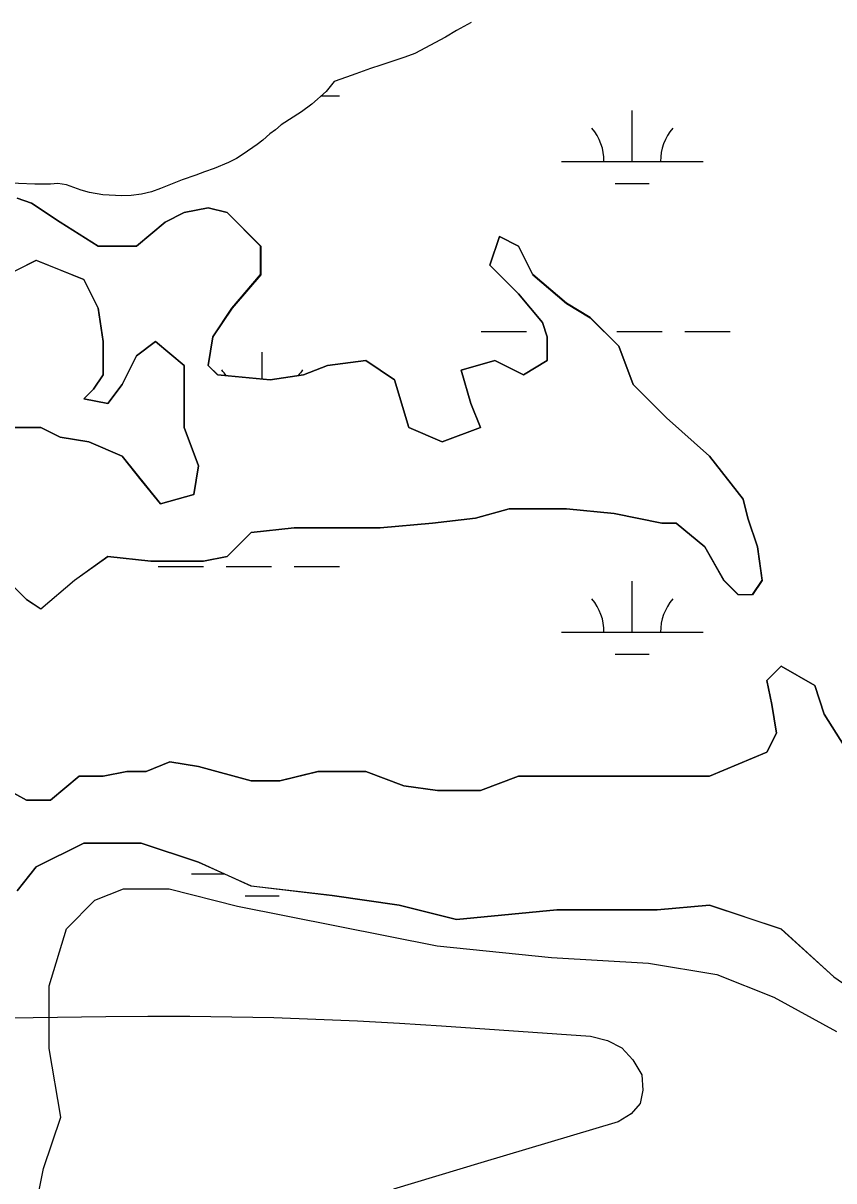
# Model space of a CAD drawing. Extents: x 3177185 to 3215018, y 812988 to 838321.
# Drawn here: x 3204344 to 3204917, y 828596 to 829415 of the extents above; entities that cross this region are included whole.
import ezdxf

# ---------------------------------------------------------------- set-up
doc = ezdxf.new("R2010")
doc.units = 0
for name, color, linetype in [('V-SITE-VEGE', 7, 'Continuous'), ('V-TOPO-MINR', 7, 'Continuous'), ('V-WETL-SWMP', 7, 'Continuous')]:
    doc.layers.add(name, color=color, linetype=linetype)

msp = doc.modelspace()

# ---------------------------------------------------------------- linework, layer by layer
at = {"layer": 'V-SITE-VEGE'}
for points in [[(3204518.94, 829162.61), (3204481.83, 829165.98), (3204475.08, 829172.73), (3204478.46, 829192.99), (3204491.95, 829213.24), (3204512.19, 829236.87), (3204512.19, 829257.12), (3204488.58, 829280.75), (3204475.08, 829284.13), (3204458.21, 829280.75), (3204444.71, 829274), (3204424.47, 829257.12), (3204397.48, 829257.12), (3204370.49, 829274), (3204350.24, 829287.5), (3204340.12, 829290.88)], [(3204330, 829024.21), (3204346.87, 829007.34), (3204356.99, 829000.59), (3204380.61, 829020.84), (3204404.23, 829037.72), (3204434.59, 829034.34), (3204471.71, 829034.34), (3204488.58, 829037.72), (3204505.45, 829054.59), (3204535.81, 829057.97), (3204596.54, 829057.97), (3204633.65, 829061.34), (3204664.02, 829064.72), (3204687.64, 829071.47), (3204728.13, 829071.47), (3204761.87, 829068.09), (3204795.61, 829061.34), (3204805.73, 829061.34), (3204825.97, 829044.47), (3204839.47, 829020.84), (3204849.59, 829010.71), (3204859.71, 829010.71), (3204866.46, 829020.84), (3204863.08, 829044.47), (3204856.33, 829064.72), (3204852.96, 829078.22), (3204829.35, 829108.6), (3204798.98, 829135.6), (3204775.36, 829159.23), (3204765.24, 829186.24), (3204745, 829206.49), (3204728.13, 829216.61), (3204704.51, 829236.87), (3204694.39, 829257.12), (3204680.89, 829263.87), (3204674.14, 829243.62), (3204694.39, 829223.37), (3204711.25, 829203.11), (3204714.63, 829192.99), (3204714.63, 829176.11), (3204697.76, 829165.98), (3204677.52, 829176.11), (3204653.9, 829169.36), (3204660.65, 829145.73), (3204667.4, 829128.85), (3204640.4, 829118.73), (3204616.79, 829128.85), (3204606.66, 829162.61), (3204586.42, 829176.11), (3204559.43, 829172.73), (3204542.56, 829165.98), (3204518.94, 829162.61)], [(3204326.63, 829233.49), (3204353.62, 829247), (3204387.36, 829233.49), (3204397.48, 829213.24), (3204400.85, 829189.61), (3204400.85, 829165.98), (3204394.11, 829155.86), (3204387.36, 829149.11), (3204404.23, 829145.73), (3204414.35, 829159.23), (3204424.47, 829179.48), (3204437.97, 829189.61), (3204458.21, 829172.73), (3204458.21, 829128.85), (3204468.33, 829101.85), (3204464.96, 829081.6), (3204441.34, 829074.85), (3204427.85, 829091.72), (3204414.35, 829108.6), (3204390.73, 829118.73), (3204370.49, 829122.1), (3204356.99, 829128.85), (3204333.37, 829128.85)], [(3204927.19, 828899.32), (3204910.32, 828926.33), (3204903.57, 828946.58), (3204879.96, 828960.08), (3204869.83, 828949.95), (3204873.21, 828933.08), (3204876.58, 828912.82), (3204869.83, 828899.32), (3204829.35, 828882.44), (3204694.39, 828882.44), (3204667.4, 828872.32), (3204637.03, 828872.32), (3204613.41, 828875.69), (3204586.42, 828885.82), (3204552.68, 828885.82), (3204525.69, 828879.07), (3204505.45, 828879.07), (3204468.33, 828889.2), (3204448.09, 828892.57), (3204431.22, 828885.82), (3204417.72, 828885.82), (3204400.85, 828882.44), (3204383.98, 828882.44), (3204363.74, 828865.57), (3204346.87, 828865.57), (3204309.76, 828885.82)], [(3204340.12, 828801.43), (3204353.62, 828818.31), (3204387.36, 828835.19), (3204427.85, 828835.19), (3204468.33, 828821.69), (3204505.45, 828804.81), (3204562.8, 828798.06), (3204610.04, 828791.31), (3204650.53, 828781.18), (3204721.38, 828787.93), (3204792.23, 828787.93), (3204829.35, 828791.31), (3204879.96, 828774.43), (3204917.07, 828740.68), (3204960.93, 828710.3)]]:
    msp.add_lwpolyline(points, dxfattribs=at)
at = {"layer": 'V-TOPO-MINR'}
msp.add_lwpolyline([(3204248.64, 828710.45), (3204402.8, 828712.58), (3204432.46, 828712.81), (3204462.12, 828712.79), (3204491.77, 828712.41), (3204521.43, 828711.78), (3204551.07, 828710.78), (3204580.7, 828709.53), (3204610.31, 828707.91), (3204639.91, 828706.03), (3204745.19, 828698.7), (3204757.1, 828695.62), (3204767.38, 828690.39), (3204775.22, 828681.94), (3204781.44, 828671.33), (3204782.27, 828660.49), (3204780.23, 828651.09), (3204773.9, 828643.86), (3204764.7, 828638.07), (3204667.63, 828609.04), (3204606.15, 828590.53)], dxfattribs=at)
at = {"layer": 'V-WETL-SWMP'}
for p, q in [((3204650.49, 829409.34), (3204642.82, 829404.65)), ((3204660.82, 829415.04), (3204650.49, 829409.34)), ((3204642.82, 829404.65), (3204621.15, 829393.26)), ((3204621.15, 829393.26), (3204614.14, 829390.57)), ((3204597.13, 829384.86), (3204589.79, 829382.51)), ((3204614.14, 829390.57), (3204597.13, 829384.86)), ((3204572.78, 829376.47), (3204564.11, 829373.45)), ((3204579.45, 829378.82), (3204572.78, 829376.47)), ((3204589.79, 829382.51), (3204579.45, 829378.82)), ((3204564.11, 829373.45), (3204558.45, 829366.43)), ((3204558.45, 829366.43), (3204548.46, 829357.39)), ((3204554.94, 829363.26), (3204567.89, 829363.26)), ((3204541.13, 829352.04), (3204526.79, 829342.66)), ((3204548.46, 829357.39), (3204541.13, 829352.04)), ((3204774.74, 829316.83), (3204774.74, 829352.83)), ((3204518.8, 829336.3), (3204513.8, 829331.95)), ((3204522.79, 829339.32), (3204518.8, 829336.3)), ((3204526.79, 829342.66), (3204522.79, 829339.32)), ((3204509.8, 829328.94), (3204499.8, 829321.91)), ((3204513.8, 829331.95), (3204509.8, 829328.94)), ((3204495.13, 829318.9), (3204489.47, 829316.22)), ((3204499.8, 829321.91), (3204495.13, 829318.9)), ((3204479.46, 829311.86), (3204472.46, 829309.5)), ((3204489.47, 829316.22), (3204479.46, 829311.86)), ((3204724.74, 829316.83), (3204824.74, 829316.83)), ((3204456.78, 829303.8), (3204441.44, 829297.76)), ((3204466.45, 829307.16), (3204456.78, 829303.8)), ((3204472.46, 829309.5), (3204466.45, 829307.16)), ((3204352.65, 829300.91), (3204329.62, 829301.86)), ((3204363.66, 829300.93), (3204352.65, 829300.91)), ((3204369, 829301.28), (3204363.66, 829300.93)), ((3204375.01, 829300.29), (3204369, 829301.28)), ((3204385.37, 829296.64), (3204375.01, 829300.29)), ((3204391.38, 829294.98), (3204385.37, 829296.64)), ((3204400.73, 829293.33), (3204391.38, 829294.98)), ((3204435.1, 829295.41), (3204428.1, 829293.72)), ((3204441.44, 829297.76), (3204435.1, 829295.41)), ((3204762.74, 829301.39), (3204786.74, 829301.39)), ((3204340.15, 829290.86), (3204350.27, 829287.48)), ((3204350.27, 829287.48), (3204370.51, 829273.98)), ((3204414.08, 829292.69), (3204400.73, 829293.33)), ((3204420.76, 829292.71), (3204414.08, 829292.69)), ((3204428.1, 829293.72), (3204420.76, 829292.71)), ((3204444.74, 829273.98), (3204458.24, 829280.73)), ((3204458.24, 829280.73), (3204475.11, 829284.11)), ((3204475.11, 829284.11), (3204488.6, 829280.73)), ((3204488.6, 829280.73), (3204512.22, 829257.1)), ((3204370.51, 829273.98), (3204397.5, 829257.1)), ((3204424.5, 829257.1), (3204444.74, 829273.98)), ((3204674.17, 829243.6), (3204680.92, 829263.85)), ((3204680.92, 829263.85), (3204694.41, 829257.1)), ((3204397.5, 829257.1), (3204424.5, 829257.1)), ((3204512.22, 829257.1), (3204512.22, 829236.85)), ((3204694.41, 829257.1), (3204704.53, 829236.85)), ((3204353.64, 829246.98), (3204326.65, 829233.47)), ((3204387.38, 829233.47), (3204353.64, 829246.98)), ((3204512.22, 829236.85), (3204491.98, 829213.22)), ((3204694.41, 829223.35), (3204674.17, 829243.6)), ((3204704.53, 829236.85), (3204728.15, 829216.6)), ((3204397.5, 829213.22), (3204387.38, 829233.47)), ((3204711.28, 829203.09), (3204694.41, 829223.35)), ((3204400.88, 829189.59), (3204397.5, 829213.22)), ((3204491.98, 829213.22), (3204478.48, 829192.97)), ((3204728.15, 829216.6), (3204745.02, 829206.47)), ((3204745.02, 829206.47), (3204765.26, 829186.22)), ((3204667.89, 829196.75), (3204699.89, 829196.75)), ((3204714.66, 829192.97), (3204711.28, 829203.09)), ((3204763.89, 829196.75), (3204795.89, 829196.75)), ((3204811.89, 829196.75), (3204843.89, 829196.75)), ((3204400.88, 829165.96), (3204400.88, 829189.59)), ((3204437.99, 829189.59), (3204424.5, 829179.47)), ((3204458.24, 829172.71), (3204437.99, 829189.59)), ((3204478.48, 829192.97), (3204475.11, 829172.71)), ((3204714.66, 829176.09), (3204714.66, 829192.97)), ((3204513.3, 829163.1), (3204513.3, 829182.01)), ((3204765.26, 829186.22), (3204775.39, 829159.21)), ((3204424.5, 829179.47), (3204414.37, 829159.21)), ((3204458.24, 829128.83), (3204458.24, 829172.71)), ((3204475.11, 829172.71), (3204481.85, 829165.96)), ((3204542.58, 829165.96), (3204559.45, 829172.71)), ((3204559.45, 829172.71), (3204586.45, 829176.09)), ((3204586.45, 829176.09), (3204606.69, 829162.59)), ((3204653.92, 829169.34), (3204677.54, 829176.09)), ((3204677.54, 829176.09), (3204697.79, 829165.96)), ((3204697.79, 829165.96), (3204714.66, 829176.09)), ((3204394.13, 829155.84), (3204400.88, 829165.96)), ((3204481.85, 829165.96), (3204518.97, 829162.59)), ((3204518.97, 829162.59), (3204542.58, 829165.96)), ((3204660.67, 829145.71), (3204653.92, 829169.34)), ((3204387.38, 829149.09), (3204394.13, 829155.84)), ((3204414.37, 829159.21), (3204404.25, 829145.71)), ((3204606.69, 829162.59), (3204616.81, 829128.83)), ((3204775.39, 829159.21), (3204799, 829135.59)), ((3204404.25, 829145.71), (3204387.38, 829149.09)), ((3204667.42, 829128.83), (3204660.67, 829145.71)), ((3204799, 829135.59), (3204829.37, 829108.58)), ((3204333.4, 829128.83), (3204357.02, 829128.83)), ((3204357.02, 829128.83), (3204370.51, 829122.08)), ((3204468.36, 829101.83), (3204458.24, 829128.83)), ((3204616.81, 829128.83), (3204640.43, 829118.71)), ((3204640.43, 829118.71), (3204667.42, 829128.83)), ((3204370.51, 829122.08), (3204390.76, 829118.71)), ((3204390.76, 829118.71), (3204414.37, 829108.58)), ((3204414.37, 829108.58), (3204441.37, 829074.83)), ((3204829.37, 829108.58), (3204852.99, 829078.2)), ((3204464.98, 829081.58), (3204468.36, 829101.83)), ((3204441.37, 829074.83), (3204464.98, 829081.58)), ((3204852.99, 829078.2), (3204856.36, 829064.7)), ((3204687.66, 829071.45), (3204664.05, 829064.7)), ((3204728.15, 829071.45), (3204687.66, 829071.45)), ((3204761.89, 829068.08), (3204728.15, 829071.45)), ((3204795.63, 829061.32), (3204761.89, 829068.08)), ((3204535.84, 829057.95), (3204505.47, 829054.57)), ((3204596.57, 829057.95), (3204535.84, 829057.95)), ((3204633.68, 829061.32), (3204596.57, 829057.95)), ((3204664.05, 829064.7), (3204633.68, 829061.32)), ((3204805.75, 829061.32), (3204795.63, 829061.32)), ((3204825.99, 829044.45), (3204805.75, 829061.32)), ((3204856.36, 829064.7), (3204863.11, 829044.45)), ((3204505.47, 829054.57), (3204488.6, 829037.7)), ((3204839.49, 829020.82), (3204825.99, 829044.45)), ((3204863.11, 829044.45), (3204866.48, 829020.82)), ((3204404.25, 829037.7), (3204380.63, 829020.82)), ((3204434.62, 829034.32), (3204404.25, 829037.7)), ((3204471.73, 829034.32), (3204434.62, 829034.32)), ((3204488.6, 829037.7), (3204471.73, 829034.32)), ((3204346.9, 829007.32), (3204330.03, 829024.19)), ((3204439.89, 829030.58), (3204471.89, 829030.58)), ((3204487.89, 829030.58), (3204519.89, 829030.58)), ((3204535.89, 829030.58), (3204567.89, 829030.58)), ((3204380.63, 829020.82), (3204357.02, 829000.57)), ((3204774.73, 828984.15), (3204774.73, 829020.15)), ((3204849.61, 829010.69), (3204839.49, 829020.82)), ((3204866.48, 829020.82), (3204859.73, 829010.69)), ((3204859.73, 829010.69), (3204849.61, 829010.69)), ((3204357.02, 829000.57), (3204346.9, 829007.32)), ((3204724.73, 828984.15), (3204824.73, 828984.15)), ((3204762.73, 828968.72), (3204786.73, 828968.72)), ((3204869.86, 828949.93), (3204879.98, 828960.06)), ((3204879.98, 828960.06), (3204903.6, 828946.56)), ((3204873.23, 828933.06), (3204869.86, 828949.93)), ((3204903.6, 828946.56), (3204910.34, 828926.31)), ((3204876.6, 828912.8), (3204873.23, 828933.06)), ((3204910.34, 828926.31), (3204927.21, 828899.3)), ((3204869.86, 828899.3), (3204876.6, 828912.8)), ((3204829.37, 828882.42), (3204869.86, 828899.3)), ((3204309.78, 828885.8), (3204346.9, 828865.55)), ((3204400.88, 828882.42), (3204417.75, 828885.8)), ((3204417.75, 828885.8), (3204431.24, 828885.8)), ((3204431.24, 828885.8), (3204448.11, 828892.55)), ((3204448.11, 828892.55), (3204468.36, 828889.18)), ((3204468.36, 828889.18), (3204505.47, 828879.05)), ((3204525.71, 828879.05), (3204552.71, 828885.8)), ((3204552.71, 828885.8), (3204586.44, 828885.8)), ((3204586.44, 828885.8), (3204613.44, 828875.67)), ((3204363.77, 828865.55), (3204384.01, 828882.42)), ((3204384.01, 828882.42), (3204400.88, 828882.42)), ((3204505.47, 828879.05), (3204525.71, 828879.05)), ((3204667.42, 828872.3), (3204694.41, 828882.42)), ((3204694.41, 828882.42), (3204829.37, 828882.42)), ((3204613.44, 828875.67), (3204637.05, 828872.3)), ((3204637.05, 828872.3), (3204667.42, 828872.3)), ((3204346.9, 828865.55), (3204363.77, 828865.55)), ((3204387.38, 828835.17), (3204353.64, 828818.29)), ((3204427.87, 828835.17), (3204387.38, 828835.17)), ((3204468.36, 828821.67), (3204427.87, 828835.17)), ((3204505.47, 828804.79), (3204468.36, 828821.67)), ((3204353.64, 828818.29), (3204340.15, 828801.41)), ((3204463.3, 828813.34), (3204486.67, 828813.34)), ((3204562.83, 828798.04), (3204505.47, 828804.79)), ((3204395.13, 828794.69), (3204415.28, 828802.75)), ((3204415.28, 828802.75), (3204447.52, 828802.75)), ((3204447.52, 828802.75), (3204495.89, 828790.65)), ((3204501.3, 828797.91), (3204525.3, 828797.91)), ((3204610.06, 828791.29), (3204562.83, 828798.04)), ((3204374.97, 828774.53), (3204395.13, 828794.69)), ((3204495.89, 828790.65), (3204636.96, 828762.43)), ((3204650.55, 828781.16), (3204610.06, 828791.29)), ((3204721.4, 828787.91), (3204650.55, 828781.16)), ((3204792.26, 828787.91), (3204721.4, 828787.91)), ((3204829.37, 828791.29), (3204792.26, 828787.91)), ((3204879.98, 828774.41), (3204829.37, 828791.29)), ((3204362.88, 828734.21), (3204374.97, 828774.53)), ((3204917.09, 828740.66), (3204879.98, 828774.41)), ((3204636.96, 828762.43), (3204717.57, 828754.37)), ((3204717.57, 828754.37), (3204786.08, 828750.34)), ((3204786.08, 828750.34), (3204834.45, 828742.27)), ((3204834.45, 828742.27), (3204874.76, 828726.14)), ((3204362.88, 828689.86), (3204362.88, 828734.21)), ((3204874.76, 828726.14), (3204919.09, 828701.95)), ((3204370.94, 828641.47), (3204362.88, 828689.86)), ((3204358.85, 828605.19), (3204370.94, 828641.47)), ((3204354.82, 828585.03), (3204358.85, 828605.19))]:
    msp.add_line(p, q, dxfattribs=at)
for centre, start, end in [((3204719.49, 829317.3), 359.22818, 40.77184), ((3204829.98, 829317.3), 139.22818, 180.77184), ((3204458.06, 829146.49), 32.49848, 40.77184), ((3204568.54, 829146.49), 139.22818, 147.49997), ((3204719.49, 828984.63), 359.22818, 40.77184), ((3204829.98, 828984.63), 139.22818, 180.77184)]:
    msp.add_arc(centre, 35.25, start, end, dxfattribs=at)

doc.saveas('drawing.dxf')
